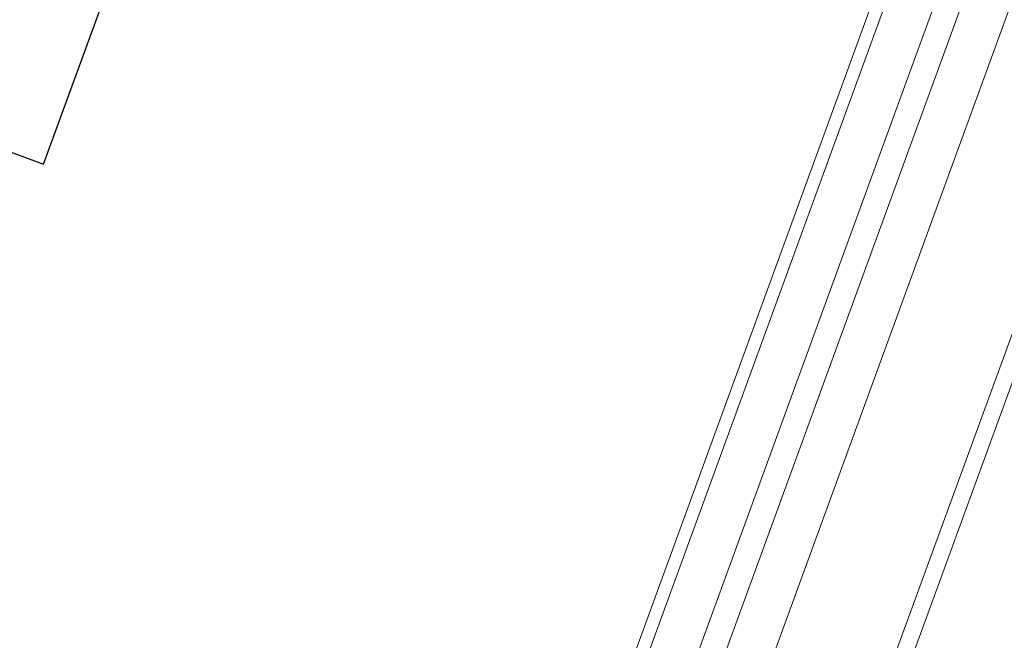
# Model space of a CAD drawing. Header units: millimetres. Extents: x 112481703 to 112588235, y 1264638581 to 1264713486.
# Tile 304 of 487: x 112572857 to 112573625, y 1264678279 to 1264678763. Entities that reach past the tile are written whole.
import ezdxf

# ---------------------------------------------------------------- set-up
doc = ezdxf.new("R2010")
doc.units = ezdxf.units.MM
doc.header["$LTSCALE"] = 0.5
doc.header["$MEASUREMENT"] = 0
doc.linetypes.add('Lang stiplet', pattern=[2116.666603, 1269.999981, -846.666622])
doc.linetypes.add('PLINE', pattern=[0])
doc.layers.add('234- Vinduer_ dører_ porter', color=7, linetype='Continuous', lineweight=0)
doc.layers.add('266- Himling og innvendig overflate#1', color=7, linetype='Continuous')

# ---------------------------------------------------------------- blocks, each defined once
blk = doc.blocks.new('Vindu[1]', base_point=(112557650, 1264717795))
at = {"layer": '234- Vinduer_ dører_ porter', "linetype": 'PLINE'}
for p, q in [((112573757.58, 1264679422.01), (112573281.17, 1264678116.2)), ((112573744.35, 1264679356.58), (112573313.18, 1264678174.78)), ((112573778.17, 1264679344.24), (112573347, 1264678162.44)), ((112573365.79, 1264678155.59), (112573796.96, 1264679337.39)), ((112573944.77, 1264679339.88), (112573477.27, 1264678058.5)), ((112573399.61, 1264678143.25), (112573830.78, 1264679325.05))]:
    blk.add_line(p, q, dxfattribs=at)
blk = doc.blocks.new('Simple Window Opening[51]', base_point=(112557650, 1264717795))
at = {"layer": '234- Vinduer_ dører_ porter', "linetype": 'PLINE'}
blk.add_line((112573460.6, 1264678050.74), (112573937.01, 1264679356.55), dxfattribs=at)

msp = doc.modelspace()

# ---------------------------------------------------------------- linework, layer by layer
at = {"layer": '266- Himling og innvendig overflate#1', "linetype": 'Lang stiplet'}
msp.add_lwpolyline([(112588235.42, 1264691281.63), (112578984.82, 1264665926.42), (112562432.07, 1264671965.54), (112565811.51, 1264681228.31), (112572876.02, 1264678650.89), (112578747.19, 1264694743.32)], close=True, dxfattribs=at)

# ---------------------------------------------------------------- block references
at = {"layer": '234- Vinduer_ dører_ porter', "linetype": 'PLINE'}
for name in ['Vindu[1]', 'Simple Window Opening[51]']:
    msp.add_blockref(name, (112557650, 1264717795), dxfattribs=at)

doc.saveas('drawing.dxf')
